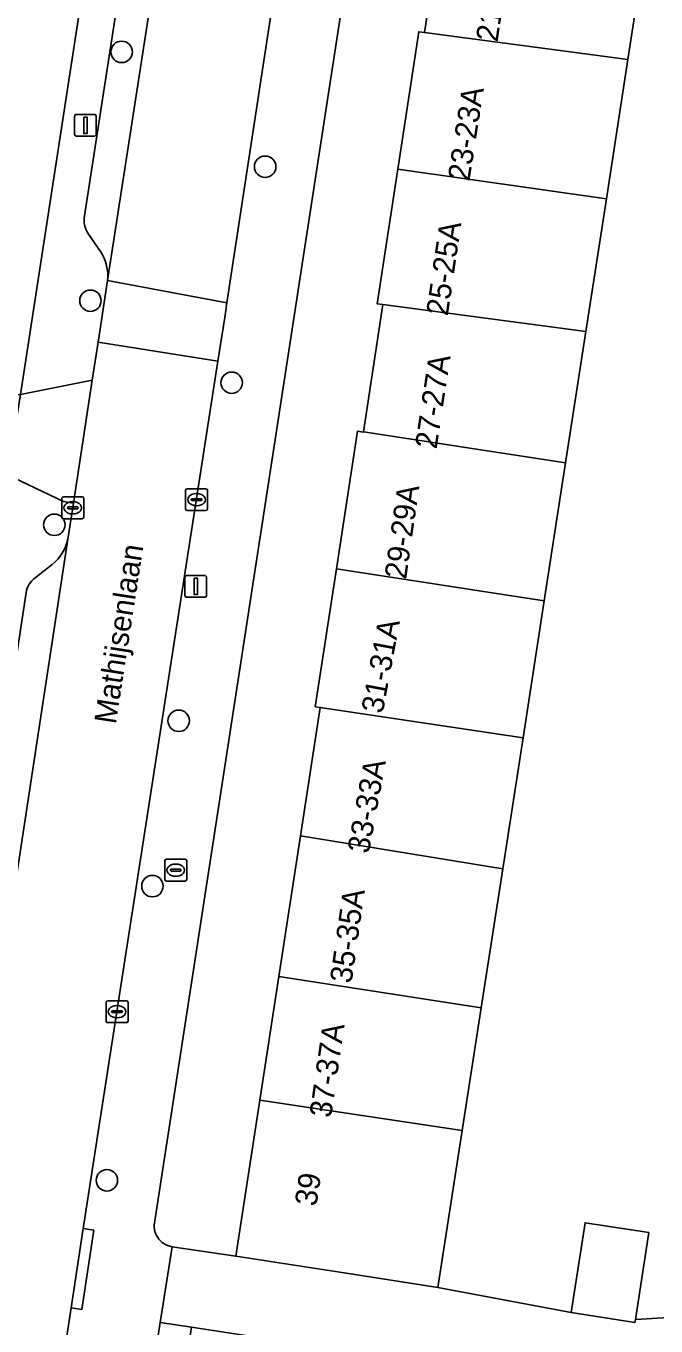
# Model space of a CAD drawing. Extents: x 161483 to 162250, y 379484 to 380833.
# Drawn here: x 162121 to 162149.7, y 380584 to 380643.3 of the extents above; entities that cross this region are included whole.
import ezdxf

# ---------------------------------------------------------------- set-up
doc = ezdxf.new("R2010")
doc.units = 0
for name, color, linetype in [('IMGEO_Boom', 7, 'Continuous'), ('IMGEO_Brandkraan', 7, 'Continuous'), ('IMGEO_Erf', 7, 'Continuous'), ('IMGEO_Kolk', 7, 'Continuous'), ('IMGEO_Lichtmast', 7, 'Continuous'), ('IMGEO_Openbare_ruimte_label', 7, 'Continuous'), ('IMGEO_Pand', 7, 'Continuous'), ('IMGEO_Pand_nummerreeks', 7, 'Continuous'), ('IMGEO_Parkeervlak_open', 7, 'Continuous'), ('IMGEO_Rijbaan_lokaal_open', 7, 'Continuous'), ('IMGEO_Voetpad_open', 7, 'Continuous')]:
    doc.layers.add(name, color=color, linetype=linetype)

msp = doc.modelspace()

# ---------------------------------------------------------------- linework, layer by layer
at = {"layer": 'IMGEO_Boom'}
for centre in [(162125.315, 380642.155), (162131.855, 380636.916), (162123.892, 380630.805), (162130.33, 380627.066), (162122.248, 380620.587), (162127.915, 380611.648), (162126.717, 380604.108), (162124.642, 380590.693)]:
    msp.add_circle(centre, 0.489, dxfattribs=at)
at = {"layer": 'IMGEO_Brandkraan'}
for p, q in [((162127.355, 380605.337), (162128.207, 380605.337)), ((162127.28, 380604.411), (162127.28, 380605.263)), ((162127.539, 380604.831), (162127.539, 380604.843)), ((162127.977, 380604.794), (162127.579, 380604.794)), ((162127.582, 380604.88), (162127.98, 380604.88)), ((162127.768, 380605.117), (162127.793, 380605.117)), ((162128.023, 380604.843), (162128.023, 380604.831)), ((162128.281, 380605.263), (162128.281, 380604.411)), ((162128.207, 380604.337), (162127.355, 380604.337)), ((162127.791, 380604.557), (162127.766, 380604.557))]:
    msp.add_line(p, q, dxfattribs=at)
for points in [[(162127.355, 380605.337), (162128.207, 380605.337)], [(162127.28, 380604.411), (162127.28, 380605.263)], [(162128.281, 380605.263), (162128.281, 380604.411)], [(162128.207, 380604.337), (162127.355, 380604.337)]]:
    msp.add_lwpolyline(points, dxfattribs=at)
for centre, radius, start, end in [((162127.357, 380605.261), 0.0765, 91.55205, 178.44795), ((162127.357, 380605.261), 0.0765, 91.55205, 178.44795), ((162128.205, 380605.261), 0.0765, 1.55205, 88.44795), ((162128.205, 380605.261), 0.0765, 1.55205, 88.44795), ((162127.579, 380604.84), 0.0403, 85.87752, 175.75265), ((162127.576, 380604.83), 0.0366, 178.93798, 274.71019), ((162127.98, 380604.837), 0.043, 264.86636, 352.45326), ((162127.984, 380604.842), 0.0386, 1.73085, 96.63898), ((162127.357, 380604.413), 0.0765, 181.55205, 268.44795), ((162127.357, 380604.413), 0.0765, 181.55205, 268.44795), ((162128.205, 380604.413), 0.0765, 271.55205, 358.44795), ((162128.205, 380604.413), 0.0765, 271.55205, 358.44795)]:
    msp.add_arc(centre, radius, start, end, dxfattribs=at)
for centre, major_axis, ratio, start_param, end_param in [((162127.767, 380604.837), (-0.387, 0.002), 0.722429, 4.712389, 7.853982), ((162127.792, 380604.837), (-0.39, 0.002), 0.717154, 1.570796, 4.712389)]:
    msp.add_ellipse(centre, major_axis=major_axis, ratio=ratio, start_param=start_param, end_param=end_param, dxfattribs=at)
at = {"layer": 'IMGEO_Erf'}
for points in [[(162129.355, 380688.847), (162120.592, 380690.18), (162119.588, 380683.698), (162118.631, 380677.517), (162117.69, 380671.437), (162116.74, 380665.301), (162117.07, 380665.249), (162117.031, 380664.998), (162116.066, 380658.812), (162115.131, 380652.818), (162114.922, 380652.849), (162114.876, 380652.556), (162113.965, 380646.721), (162112.984, 380640.435), (162111.997, 380634.109), (162111.01, 380627.789), (162119.743, 380626.411), (162120.698, 380626.536), (162130.126, 380687.774)], [(162141.781, 380685.99), (162126.826, 380588.847)], [(162127.611, 380587.665), (162130.52, 380587.228), (162131.614, 380594.352), (162132.478, 380599.984), (162133.464, 380606.403), (162134.362, 380612.255), (162134.135, 380612.289), (162135.099, 380618.571), (162136.062, 380624.852), (162136.33, 380624.812), (162136.333, 380624.832), (162137.222, 380630.628), (162136.954, 380630.668), (162137.896, 380636.808), (162138.857, 380643.07), (162139.113, 380643.031), (162140.029, 380648.993)], [(162149.3, 380647.702), (162148.389, 380641.805), (162147.406, 380635.453), (162146.472, 380629.407), (162145.546, 380623.419), (162144.572, 380617.117), (162143.606, 380610.87), (162142.682, 380604.893), (162141.703, 380598.557), (162140.837, 380592.957), (162139.732, 380585.81), (162145.806, 380584.661), (162146.439, 380588.755), (162149.338, 380588.307), (162148.726, 380584.348), (162155.796, 380584.772)], [(162127.483, 380577.436), (162128.494, 380583.988), (162127.071, 380584.211), (162122.667, 380556.055)]]:
    msp.add_lwpolyline(points, dxfattribs=at)
msp.add_arc((162127.752, 380588.61), 0.955, 165.64155, 261.537, dxfattribs=at)
at = {"layer": 'IMGEO_Kolk'}
for p, q in [((162128.23, 380621.308), (162128.23, 380622.16)), ((162128.305, 380622.234), (162129.157, 380622.234)), ((162128.718, 380622.014), (162128.743, 380622.014)), ((162129.231, 380622.16), (162129.231, 380621.308)), ((162122.586, 380620.937), (162122.586, 380621.789)), ((162122.661, 380621.863), (162123.513, 380621.863)), ((162122.845, 380621.357), (162122.845, 380621.369)), ((162122.888, 380621.406), (162123.286, 380621.406)), ((162123.074, 380621.643), (162123.099, 380621.643)), ((162123.329, 380621.369), (162123.329, 380621.357)), ((162123.587, 380621.789), (162123.587, 380620.937)), ((162128.489, 380621.728), (162128.489, 380621.74)), ((162128.927, 380621.691), (162128.529, 380621.691)), ((162128.532, 380621.777), (162128.93, 380621.777)), ((162128.741, 380621.454), (162128.716, 380621.454)), ((162128.973, 380621.74), (162128.973, 380621.728)), ((162123.513, 380620.863), (162122.661, 380620.863)), ((162123.283, 380621.32), (162122.885, 380621.32)), ((162123.097, 380621.083), (162123.072, 380621.083)), ((162129.157, 380621.234), (162128.305, 380621.234)), ((162124.678, 380598.882), (162125.53, 380598.882)), ((162124.603, 380597.956), (162124.603, 380598.808)), ((162124.862, 380598.376), (162124.862, 380598.388)), ((162125.3, 380598.339), (162124.902, 380598.339)), ((162124.905, 380598.425), (162125.303, 380598.425)), ((162125.091, 380598.662), (162125.116, 380598.662)), ((162125.346, 380598.388), (162125.346, 380598.376)), ((162125.604, 380598.808), (162125.604, 380597.956)), ((162125.53, 380597.882), (162124.678, 380597.882)), ((162125.114, 380598.102), (162125.089, 380598.102))]:
    msp.add_line(p, q, dxfattribs=at)
for points in [[(162128.23, 380621.308), (162128.23, 380622.16)], [(162128.305, 380622.234), (162129.157, 380622.234)], [(162129.231, 380622.16), (162129.231, 380621.308)], [(162122.586, 380620.937), (162122.586, 380621.789)], [(162122.661, 380621.863), (162123.513, 380621.863)], [(162123.587, 380621.789), (162123.587, 380620.937)], [(162123.513, 380620.863), (162122.661, 380620.863)], [(162129.157, 380621.234), (162128.305, 380621.234)], [(162124.678, 380598.882), (162125.53, 380598.882)], [(162124.603, 380597.956), (162124.603, 380598.808)], [(162125.604, 380598.808), (162125.604, 380597.956)], [(162125.53, 380597.882), (162124.678, 380597.882)]]:
    msp.add_lwpolyline(points, dxfattribs=at)
for centre, radius, start, end in [((162128.307, 380622.158), 0.0765, 91.55205, 178.44795), ((162128.307, 380622.158), 0.0765, 91.55205, 178.44795), ((162129.155, 380622.158), 0.0765, 1.55205, 88.44795), ((162129.155, 380622.158), 0.0765, 1.55205, 88.44795), ((162122.663, 380621.787), 0.0765, 91.55205, 178.44795), ((162122.663, 380621.787), 0.0765, 91.55205, 178.44795), ((162122.885, 380621.366), 0.0403, 85.87752, 175.75265), ((162122.882, 380621.356), 0.0366, 178.93798, 274.71019), ((162123.286, 380621.363), 0.043, 264.86636, 352.45326), ((162123.29, 380621.368), 0.0386, 1.73085, 96.63898), ((162123.511, 380621.787), 0.0765, 1.55205, 88.44795), ((162123.511, 380621.787), 0.0765, 1.55205, 88.44795), ((162128.529, 380621.737), 0.0403, 85.87752, 175.75265), ((162128.526, 380621.727), 0.0366, 178.93798, 274.71019), ((162128.93, 380621.734), 0.043, 264.86636, 352.45326), ((162128.934, 380621.739), 0.0386, 1.73085, 96.63898), ((162122.663, 380620.939), 0.0765, 181.55205, 268.44795), ((162122.663, 380620.939), 0.0765, 181.55205, 268.44795), ((162123.511, 380620.939), 0.0765, 271.55205, 358.44795), ((162123.511, 380620.939), 0.0765, 271.55205, 358.44795), ((162128.307, 380621.31), 0.0765, 181.55205, 268.44795), ((162128.307, 380621.31), 0.0765, 181.55205, 268.44795), ((162129.155, 380621.31), 0.0765, 271.55205, 358.44795), ((162129.155, 380621.31), 0.0765, 271.55205, 358.44795), ((162124.68, 380598.806), 0.0765, 91.55205, 178.44795), ((162124.68, 380598.806), 0.0765, 91.55205, 178.44795), ((162125.528, 380598.806), 0.0765, 1.55205, 88.44795), ((162125.528, 380598.806), 0.0765, 1.55205, 88.44795), ((162124.902, 380598.385), 0.0403, 85.87752, 175.75265), ((162124.899, 380598.375), 0.0366, 178.93798, 274.71019), ((162125.303, 380598.382), 0.043, 264.86636, 352.45326), ((162125.307, 380598.387), 0.0386, 1.73085, 96.63898), ((162124.68, 380597.958), 0.0765, 181.55205, 268.44795), ((162124.68, 380597.958), 0.0765, 181.55205, 268.44795), ((162125.528, 380597.958), 0.0765, 271.55205, 358.44795), ((162125.528, 380597.958), 0.0765, 271.55205, 358.44795)]:
    msp.add_arc(centre, radius, start, end, dxfattribs=at)
for centre, major_axis, ratio, start_param, end_param in [((162128.717, 380621.734), (-0.387, 0.002), 0.722429, 4.712389, 7.853982), ((162128.742, 380621.734), (-0.39, 0.002), 0.717154, 1.570796, 4.712389), ((162123.073, 380621.363), (-0.387, 0.002), 0.722429, 4.712389, 7.853982), ((162123.098, 380621.363), (-0.39, 0.002), 0.717154, 1.570796, 4.712389), ((162125.09, 380598.382), (-0.387, 0.002), 0.722429, 4.712389, 7.853982), ((162125.115, 380598.382), (-0.39, 0.002), 0.717154, 1.570796, 4.712389)]:
    msp.add_ellipse(centre, major_axis=major_axis, ratio=ratio, start_param=start_param, end_param=end_param, dxfattribs=at)
at = {"layer": 'IMGEO_Lichtmast'}
for p, q in [((162123.169, 380638.406), (162123.169, 380639.206)), ((162123.169, 380639.206), (162123.169, 380638.406)), ((162123.269, 380639.306), (162124.059, 380639.306)), ((162124.059, 380639.306), (162123.269, 380639.306)), ((162124.159, 380639.206), (162124.159, 380638.406)), ((162124.159, 380638.406), (162124.159, 380639.206)), ((162124.059, 380638.306), (162123.269, 380638.306)), ((162123.269, 380638.306), (162124.059, 380638.306)), ((162128.196, 380617.379), (162128.196, 380618.179)), ((162128.196, 380618.179), (162128.196, 380617.379)), ((162128.296, 380618.279), (162129.086, 380618.279)), ((162129.086, 380618.279), (162128.296, 380618.279)), ((162129.186, 380618.179), (162129.186, 380617.379)), ((162129.186, 380617.379), (162129.186, 380618.179)), ((162129.086, 380617.279), (162128.296, 380617.279)), ((162128.296, 380617.279), (162129.086, 380617.279))]:
    msp.add_line(p, q, dxfattribs=at)
for points in [[(162123.589, 380639.181), (162123.739, 380639.181), (162123.739, 380638.431), (162123.589, 380638.431), (162123.589, 380639.181)], [(162128.616, 380618.154), (162128.766, 380618.154), (162128.766, 380617.404), (162128.616, 380617.404), (162128.616, 380618.154)]]:
    msp.add_lwpolyline(points, dxfattribs=at)
for centre, start, end in [((162123.269, 380639.206), 90, 180), ((162123.269, 380639.206), 90, 180), ((162124.059, 380639.206), 0, 90), ((162124.059, 380639.206), 360, 90), ((162123.269, 380638.406), 180, 270), ((162123.269, 380638.406), 180, 270), ((162124.059, 380638.406), 270, 0), ((162124.059, 380638.406), 270, 0), ((162128.296, 380618.179), 90, 180), ((162128.296, 380618.179), 90, 180), ((162129.086, 380618.179), 0, 90), ((162129.086, 380618.179), 360, 90), ((162128.296, 380617.379), 180, 270), ((162128.296, 380617.379), 180, 270), ((162129.086, 380617.379), 270, 0), ((162129.086, 380617.379), 270, 0)]:
    msp.add_arc(centre, 0.1, start, end, dxfattribs=at)
at = {"layer": 'IMGEO_Pand'}
for points in [[(162149.3, 380647.702), (162140.029, 380648.993), (162139.113, 380643.031), (162148.389, 380641.805)], [(162137.896, 380636.808), (162147.406, 380635.453), (162148.389, 380641.805), (162139.113, 380643.031), (162138.857, 380643.07)], [(162137.222, 380630.628), (162146.472, 380629.407), (162147.406, 380635.453), (162137.896, 380636.808), (162136.954, 380630.668)], [(162137.222, 380630.628), (162136.333, 380624.832), (162145.546, 380623.419), (162146.472, 380629.407)], [(162135.099, 380618.571), (162144.572, 380617.117), (162145.546, 380623.419), (162136.333, 380624.832), (162136.33, 380624.812), (162136.062, 380624.852)], [(162143.606, 380610.87), (162144.572, 380617.117), (162135.099, 380618.571), (162134.135, 380612.289), (162134.362, 380612.255)], [(162143.606, 380610.87), (162134.362, 380612.255), (162133.464, 380606.403), (162142.682, 380604.893)], [(162132.478, 380599.984), (162141.703, 380598.557), (162142.682, 380604.893), (162133.464, 380606.403)], [(162132.478, 380599.984), (162131.614, 380594.352), (162140.837, 380592.957), (162141.703, 380598.557)], [(162131.614, 380594.352), (162130.52, 380587.228), (162135.462, 380586.47), (162139.732, 380585.81), (162140.837, 380592.957)], [(162145.806, 380584.661), (162148.705, 380584.213), (162148.726, 380584.348), (162149.338, 380588.307), (162146.439, 380588.755)]]:
    msp.add_lwpolyline(points, close=True, dxfattribs=at)
at = {"layer": 'IMGEO_Parkeervlak_open'}
for points in [[(162124.671, 380631.722), (162132.628, 380683.134)], [(162130.681, 380680.433), (162123.62, 380634.67)], [(162123.78, 380633.889), (162124.348, 380633.053)], [(162109.021, 380529.417), (162110.987, 380542.655), (162114.869, 380567.842), (162115.28, 380570.513), (162118.894, 380593.96), (162122.86, 380619.933)], [(162122.149, 380618.778), (162121.372, 380618.164)], [(162120.956, 380617.499), (162117.41, 380594.065), (162109.604, 380543.306), (162107.936, 380532.275)]]:
    msp.add_lwpolyline(points, dxfattribs=at)
for centre, radius, start, end in [((162124.64, 380634.472), 1.039, 169.01266, 214.1428), ((162122.684, 380631.944), 2, 353.61531, 33.66578), ((162120.912, 380620.336), 1.989, 308.44592, 348.32247), ((162121.983, 380617.319), 1.043, 125.87315, 170.06963)]:
    msp.add_arc(centre, radius, start, end, dxfattribs=at)
at = {"layer": 'IMGEO_Rijbaan_lokaal_open'}
for points in [[(162133.3, 380687.594), (162132.628, 380683.134), (162124.671, 380631.722), (162130.113, 380630.707), (162138.753, 380687.297), (162139.304, 380690.868), (162140.517, 380698.694), (162135.128, 380699.472), (162133.908, 380691.46)], [(162129.701, 380628.045), (162130.012, 380630.045), (162130.113, 380630.707), (162124.671, 380631.722), (162124.242, 380628.91)], [(162115.28, 380570.513), (162120.667, 380569.693), (162123.01, 380584.876), (162123.558, 380588.489), (162129.701, 380628.045), (162124.242, 380628.91), (162123.978, 380627.183), (162123.114, 380621.58), (162122.86, 380619.933), (162118.894, 380593.96)], [(162157.389, 380585.194), (162155.796, 380584.772), (162148.726, 380584.348), (162148.705, 380584.213), (162145.806, 380584.661), (162139.732, 380585.81), (162135.462, 380586.47), (162130.52, 380587.228), (162127.611, 380587.665), (162127.071, 380584.211), (162128.494, 380583.988), (162133.438, 380583.24), (162137.839, 380582.574), (162155.186, 380579.706), (162156.514, 380579.496), (162156.734, 380580.928)]]:
    msp.add_lwpolyline(points, close=True, dxfattribs=at)
at = {"layer": 'IMGEO_Voetpad_open'}
for points in [[(162149.572, 380757.336), (162148.444, 380750), (162144.399, 380723.648), (162144.892, 380723.571), (162143.675, 380715.818), (162143.182, 380715.895), (162140.937, 380701.405), (162140.517, 380698.694), (162139.304, 380690.868), (162139.798, 380690.792), (162139.247, 380687.221), (162138.753, 380687.297), (162130.113, 380630.707), (162130.012, 380630.045), (162129.701, 380628.045), (162123.558, 380588.489), (162124.052, 380588.415), (162123.504, 380584.802), (162123.01, 380584.876), (162120.667, 380569.693), (162120.252, 380567.006), (162118.66, 380556.689)], [(162130.126, 380687.774), (162120.698, 380626.536), (162123.978, 380627.183), (162124.242, 380628.91), (162124.671, 380631.722)], [(162126.826, 380588.847), (162141.781, 380685.99)], [(162123.62, 380634.67), (162130.681, 380680.433)], [(162124.348, 380633.053), (162123.78, 380633.889)], [(162122.86, 380619.933), (162123.114, 380621.58), (162122.659, 380621.649), (162120.108, 380622.872), (162107.785, 380542.468), (162105.717, 380528.603)], [(162121.372, 380618.164), (162122.149, 380618.778)], [(162107.936, 380532.275), (162109.604, 380543.306), (162117.41, 380594.065), (162120.956, 380617.499)], [(162127.071, 380584.211), (162127.611, 380587.665)], [(162122.667, 380556.055), (162127.071, 380584.211)]]:
    msp.add_lwpolyline(points, dxfattribs=at)
for points in [[(162123.978, 380627.183), (162120.698, 380626.536), (162120.108, 380622.872), (162122.659, 380621.649), (162123.114, 380621.58)], [(162123.558, 380588.489), (162123.01, 380584.876), (162123.504, 380584.802), (162124.052, 380588.415)]]:
    msp.add_lwpolyline(points, close=True, dxfattribs=at)
for centre, radius, start, end in [((162124.64, 380634.472), 1.039, 169.01266, 214.1428), ((162122.684, 380631.944), 2, 353.61531, 33.66578), ((162120.912, 380620.336), 1.989, 308.44592, 348.32247), ((162121.983, 380617.319), 1.043, 125.87315, 170.06963), ((162127.752, 380588.61), 0.955, 165.64155, 261.537)]:
    msp.add_arc(centre, radius, start, end, dxfattribs=at)

# ---------------------------------------------------------------- texts
at = {"layer": 'IMGEO_Openbare_ruimte_label'}
msp.add_text('Mathijsenlaan', height=1, rotation=81.1972, dxfattribs=at).set_placement((162125.047, 380611.464))
at = {"layer": 'IMGEO_Pand_nummerreeks'}
for s, rotation, p in [('21-21A', 81.61675, (162142.445, 380642.577)), ('23-23A', 81.11934, (162141.161, 380636.224)), ('25-25A', 81.66002, (162140.176, 380630.081)), ('27-27A', 81.42228, (162139.666, 380624.011)), ('29-29A', 81.91062, (162138.279, 380618.073)), ('31-31A', 79.43413, (162137.21, 380611.944)), ('33-33A', 79.55438, (162136.578, 380605.559)), ('35-35A', 81.83019, (162135.788, 380599.645)), ('37-37A', 81.73551, (162134.856, 380593.514)), ('39', 81.27242, (162134.184, 380589.475))]:
    msp.add_text(s, height=1, rotation=rotation, dxfattribs=at).set_placement(p)

doc.saveas('drawing.dxf')
